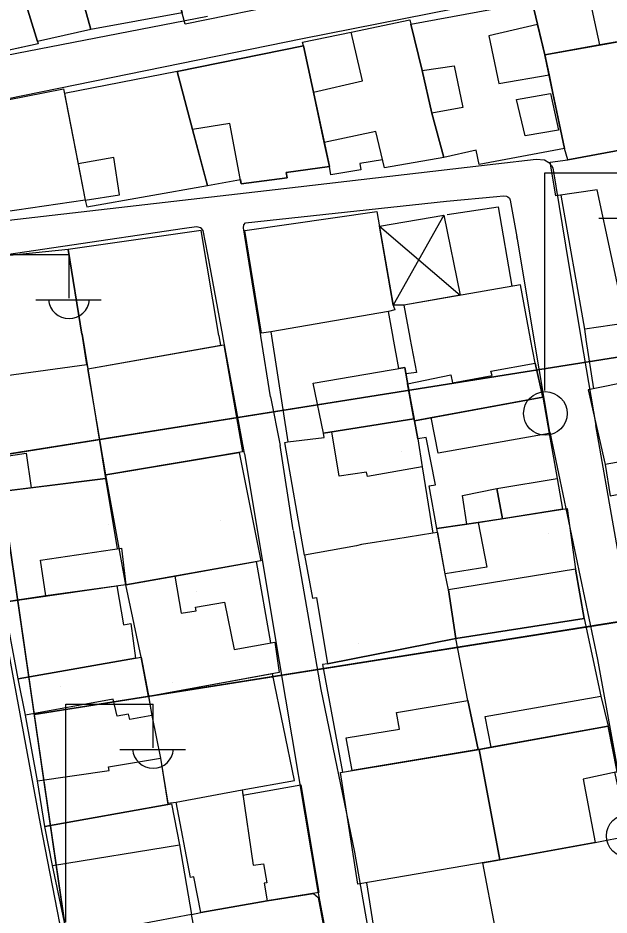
# Model space of a CAD drawing. Extents: x 417997 to 421451, y 4451742 to 4455216.
# Drawn here: x 419338.7 to 419386.2, y 4453694.5 to 4453766.5 of the extents above; entities that cross this region are included whole.
import ezdxf

# ---------------------------------------------------------------- set-up
doc = ezdxf.new("R2010")
doc.units = 0
for name, color, linetype in [('ADAKENARI', 7, 'Continuous'), ('B_Mesken', 7, 'Continuous'), ('B_Sundurma', 7, 'Continuous'), ('B_Teras', 7, 'Continuous'), ('Default', 7, 'Continuous'), ('PL_AYA_PARK_DINLENME', 7, 'Continuous'), ('PL_KON_MEV_400', 7, 'Continuous'), ('PL_TİCK', 7, 'Continuous'), ('S_Elektrik_Diregi', 7, 'Continuous'), ('Sinir_Tel_bir_taraf', 7, 'Continuous'), ('TR_PARKALANI', 7, 'Continuous'), ('TR_TİCK', 7, 'Continuous'), ('TR_YUKSEKYOGUNKONUT', 7, 'Continuous'), ('Yol_Sose', 7, 'Continuous')]:
    doc.layers.add(name, color=color, linetype=linetype)

# ---------------------------------------------------------------- blocks, each defined once
blk = doc.blocks.new('POINT_DISPLAY')
at = {"layer": 'Default'}
blk.add_line((0, 0), (0, 0), dxfattribs=at)

msp = doc.modelspace()

# ---------------------------------------------------------------- linework, layer by layer
at = {"layer": 'ADAKENARI'}
for p, q in [((419346.534, 4453666.019), (419326.41, 4453804.147)), ((419346.534, 4453666.019), (419326.41, 4453804.147)), ((419367.013, 4453736.099), (419507.841, 4453758.465)), ((419367.013, 4453736.099), (419507.841, 4453758.465)), ((419340.046, 4453710.553), (419510.816, 4453737.674)), ((419340.046, 4453710.553), (419510.816, 4453737.674)), ((419337.018, 4453731.335), (419367.013, 4453736.099)), ((419337.018, 4453731.335), (419367.013, 4453736.099))]:
    msp.add_line(p, q, dxfattribs=at)
at = {"layer": 'B_Mesken'}
for points in [[(419352.169, 4453766.005), (419349.49, 4453775.845), (419357.937, 4453777.547), (419360.886, 4453767.791)], [(419344.605, 4453765.58), (419342.256, 4453774.008), (419349.49, 4453775.845), (419351.917, 4453766.93)], [(419340.306, 4453764.617), (419337.746, 4453772.975), (419342.256, 4453774.008), (419344.605, 4453765.58)], [(419325.949, 4453770.349), (419337.746, 4453772.975), (419340.306, 4453764.617), (419340.367, 4453764.422), (419328.292, 4453761.818)], [(419384.528, 4453768.755), (419388.083, 4453769.366), (419389.043, 4453764.978), (419385.477, 4453764.345), (419381.061, 4453763.561), (419380.042, 4453767.81), (419379.94, 4453768.058), (419384.462, 4453769.064)], [(419382.656, 4453756.015), (419375.804, 4453754.735), (419375.537, 4453755.895), (419372.942, 4453755.309), (419371.989, 4453758.864), (419371.209, 4453762.278), (419370.29, 4453766.017), (419380.042, 4453767.81), (419380.042, 4453767.81), (419380.478, 4453765.994), (419381.061, 4453763.561), (419381.403, 4453761.943), (419381.712, 4453760.482), (419382.656, 4453756.015)], [(419361.68, 4453764.275), (419361.596, 4453764.56), (419365.497, 4453765.367), (419370.209, 4453766.368), (419370.29, 4453766.017), (419371.209, 4453762.278), (419371.989, 4453758.864), (419372.942, 4453755.309), (419368.187, 4453754.463), (419368.031, 4453755.114), (419366.207, 4453754.829), (419366.282, 4453754.316), (419363.884, 4453753.92), (419363.76, 4453754.581), (419363.345, 4453756.517), (419362.477, 4453760.562)], [(419382.656, 4453756.015), (419381.365, 4453762.122), (419381.061, 4453763.561), (419389.043, 4453764.978), (419390.851, 4453756.591), (419382.921, 4453755.114)], [(419356.675, 4453753.175), (419360.363, 4453753.669), (419360.282, 4453754.094), (419363.76, 4453754.581), (419361.68, 4453764.275), (419351.541, 4453762.213), (419352.773, 4453757.539), (419353.86, 4453753.416), (419353.96, 4453753.053), (419356.608, 4453753.524)], [(419351.541, 4453762.213), (419342.465, 4453760.453), (419344.148, 4453751.87), (419344.26, 4453751.332), (419353.96, 4453753.053), (419352.773, 4453757.539)], [(419344.148, 4453751.87), (419333.132, 4453750.279), (419331.73, 4453758.741), (419342.392, 4453760.824)], [(419387.584, 4453741.994), (419384.269, 4453741.508), (419382.378, 4453752.281), (419381.939, 4453752.217), (419381.494, 4453754.937), (419382.921, 4453755.114), (419390.851, 4453756.591), (419393.988, 4453743.119)], [(419359.043, 4453741.292), (419358.311, 4453741.192), (419356.959, 4453749.444), (419367.576, 4453750.968), (419368.887, 4453743.449), (419368.908, 4453743.365), (419368.905, 4453743.365), (419369.005, 4453743.054), (419368.52, 4453742.944)], [(419354.889, 4453741.008), (419353.449, 4453749.45), (419342.777, 4453747.922), (419343.881, 4453741.124), (419343.884, 4453741.106), (419344.338, 4453738.316), (419355.024, 4453740.217), (419354.893, 4453740.988)], [(419343.881, 4453741.124), (419342.777, 4453747.922), (419336.234, 4453747.249), (419336.321, 4453746.733), (419333.185, 4453746.338), (419334.055, 4453741.228), (419334.058, 4453741.211), (419334.708, 4453737.387), (419337.829, 4453737.8), (419344.281, 4453738.665), (419343.884, 4453741.106)], [(419379.922, 4453740.743), (419379.105, 4453745.086), (419369.734, 4453743.44), (419370.221, 4453740.846), (419370.225, 4453740.825), (419370.749, 4453738.035), (419369.895, 4453737.922), (419370.036, 4453737.126), (419370.583, 4453734.162), (419380.919, 4453736.041), (419380.292, 4453738.78), (419379.927, 4453740.721)], [(419368.891, 4453740.86), (419368.52, 4453742.944), (419359.043, 4453741.292), (419359.094, 4453740.963), (419359.097, 4453740.943), (419360.415, 4453732.454), (419363.329, 4453732.802), (419363.278, 4453733.146), (419370.533, 4453734.314), (419369.806, 4453738.426), (419369.338, 4453738.346), (419368.894, 4453740.839)], [(419345.799, 4453729.809), (419344.338, 4453738.316), (419355.278, 4453740.262), (419356.767, 4453731.648)], [(419335.899, 4453731.033), (419334.777, 4453737.397), (419337.829, 4453737.8), (419344.281, 4453738.665), (419344.338, 4453738.316), (419345.767, 4453729.51), (419339.805, 4453728.765), (419336.074, 4453728.299), (419335.644, 4453730.995)], [(419384.555, 4453736.626), (419385.907, 4453730.65), (419386.308, 4453728.123), (419389.471, 4453728.727), (419389.443, 4453728.878), (419397.081, 4453730.025), (419396.36, 4453733.323), (419396.106, 4453733.272), (419395.358, 4453736.699), (419395.849, 4453736.832), (419395.457, 4453738.831)], [(419381.403, 4453733.124), (419382.07, 4453729.51), (419382.496, 4453727.041), (419377.666, 4453726.284), (419375.701, 4453725.975), (419374.794, 4453725.848), (419372.402, 4453725.513), (419371.773, 4453728.928), (419372.276, 4453729.012), (419371.527, 4453732.819), (419370.867, 4453732.701), (419370.583, 4453734.162), (419371.871, 4453734.393), (419380.919, 4453736.041), (419381.403, 4453733.124)], [(419361.75, 4453723.37), (419360.165, 4453732.411), (419360.415, 4453732.454), (419363.329, 4453732.802), (419363.278, 4453733.146), (419363.965, 4453733.256), (419370.533, 4453734.314), (419370.583, 4453734.162), (419370.867, 4453732.701), (419371.216, 4453730.46), (419372.081, 4453725.131), (419369.097, 4453724.651), (419366.33, 4453724.206), (419365.941, 4453724.122)], [(419347.417, 4453720.988), (419345.799, 4453729.809), (419356.511, 4453731.605), (419358.258, 4453722.906)], [(419336.074, 4453728.299), (419345.767, 4453729.51), (419346.704, 4453723.862), (419347.05, 4453723.913), (419347.417, 4453720.988), (419340.987, 4453720.101), (419337.6, 4453719.591)], [(419375.701, 4453725.975), (419382.866, 4453727.099), (419383.532, 4453722.227), (419384.225, 4453718.261), (419373.918, 4453716.667), (419373.33, 4453720.571), (419373.064, 4453721.859), (419372.402, 4453725.513)], [(419373.918, 4453716.667), (419373.33, 4453720.571), (419373.064, 4453721.859), (419372.46, 4453725.192), (419372.081, 4453725.131), (419369.097, 4453724.651), (419366.33, 4453724.206), (419365.941, 4453724.122), (419361.75, 4453723.37), (419362.395, 4453719.917), (419362.712, 4453719.97), (419363.614, 4453714.639), (419373.918, 4453716.667)], [(419357.88, 4453722.839), (419359.037, 4453716.319), (419359.375, 4453716.382), (419359.734, 4453713.942), (419349.23, 4453711.999), (419348.641, 4453715.162), (419347.417, 4453720.988), (419351.347, 4453721.683)], [(419346.684, 4453720.887), (419347.223, 4453717.767), (419347.806, 4453717.864), (419348.185, 4453715.082), (419338.749, 4453713.432), (419337.6, 4453719.591)], [(419383.36, 4453718.127), (419384.225, 4453718.261), (419385.564, 4453712.046), (419386.146, 4453709.625), (419376.766, 4453707.925), (419375.783, 4453707.747), (419375.717, 4453707.736), (419374.884, 4453711.677), (419373.918, 4453716.667)], [(419363.614, 4453714.639), (419363.209, 4453714.583), (419364.801, 4453705.933), (419365.591, 4453706.064), (419375.717, 4453707.736), (419374.884, 4453711.677), (419373.918, 4453716.667), (419363.614, 4453714.639)], [(419349.495, 4453710.473), (419350.2, 4453707.064), (419350.789, 4453703.341), (419340.903, 4453701.556), (419340.301, 4453705.234), (419339.335, 4453710.5), (419338.749, 4453713.432), (419348.185, 4453715.082), (419348.641, 4453715.162), (419349.19, 4453712.228), (419349.19, 4453712.228), (419349.23, 4453711.999)], [(419351.459, 4453703.528), (419356.749, 4453704.502), (419360.965, 4453705.263), (419359.176, 4453713.839), (419349.23, 4453711.999), (419349.495, 4453710.473), (419350.2, 4453707.064), (419350.774, 4453703.44), (419351.459, 4453703.528)], [(419385.108, 4453700.278), (419387.811, 4453700.806), (419386.701, 4453705.922), (419386.883, 4453705.961), (419386.146, 4453709.625), (419375.783, 4453707.747), (419377.45, 4453698.891)], [(419377.45, 4453698.891), (419366.052, 4453696.923), (419364.654, 4453705.909), (419375.783, 4453707.747)], [(419356.812, 4453704.071), (419361.457, 4453704.915), (419362.914, 4453696.256), (419358.757, 4453695.582), (419353.42, 4453694.649), (419352.876, 4453697.523), (419352.589, 4453697.476), (419351.459, 4453703.528), (419356.749, 4453704.502)], [(419350.789, 4453703.341), (419351.066, 4453703.379), (419351.71, 4453700.101), (419352.668, 4453694.495), (419342.753, 4453692.63), (419341.508, 4453698.431), (419340.903, 4453701.556)], [(419387.811, 4453700.806), (419388.695, 4453697.259), (419388.366, 4453697.17), (419389.397, 4453692.094), (419384.525, 4453691.174), (419381.865, 4453690.672), (419379.044, 4453690.01), (419373.26, 4453688.991), (419372.58, 4453692.655), (419377.079, 4453693.44), (419376.08, 4453698.655), (419377.45, 4453698.891), (419385.108, 4453700.278), (419387.811, 4453700.806)], [(419362.477, 4453696.185), (419362.868, 4453695.868), (419364.449, 4453687.367), (419361.087, 4453686.823), (419354.304, 4453685.571), (419353.744, 4453688.998), (419352.668, 4453694.495), (419353.42, 4453694.649), (419358.757, 4453695.582)]]:
    msp.add_lwpolyline(points, close=True, dxfattribs=at)
at = {"layer": 'B_Sundurma'}
for p, q in [((419372.952, 4453750.661), (419368.887, 4453743.449)), ((419367.784, 4453749.778), (419374.269, 4453744.236))]:
    msp.add_line(p, q, dxfattribs=at)
msp.add_lwpolyline([(419367.784, 4453749.778), (419372.952, 4453750.661), (419374.269, 4453744.236), (419369.734, 4453743.44), (419368.887, 4453743.449)], close=True, dxfattribs=at)
at = {"layer": 'B_Teras'}
for points in [[(419333.001, 4453762.833), (419331.954, 4453767.207), (419336.636, 4453768.233), (419336.325, 4453769.431), (419337.188, 4453769.594), (419336.456, 4453772.687), (419337.746, 4453772.975), (419340.306, 4453764.617), (419340.367, 4453764.422)], [(419380.042, 4453767.81), (419381.061, 4453763.561), (419385.477, 4453764.345), (419384.462, 4453769.064), (419379.94, 4453768.058)], [(419370.29, 4453766.017), (419371.209, 4453762.278), (419371.989, 4453758.864), (419372.942, 4453755.309), (419368.187, 4453754.463), (419367.484, 4453757.402), (419363.345, 4453756.517), (419362.477, 4453760.562), (419366.424, 4453761.465), (419365.497, 4453765.367), (419370.209, 4453766.368)], [(419381.403, 4453761.943), (419381.061, 4453763.561), (419380.478, 4453765.994), (419376.56, 4453765.081), (419377.362, 4453761.25)], [(419352.773, 4453757.539), (419351.541, 4453762.213), (419361.68, 4453764.275), (419363.76, 4453754.581), (419360.282, 4453754.094), (419360.363, 4453753.669), (419356.675, 4453753.175), (419355.749, 4453758.029)], [(419371.989, 4453758.864), (419371.209, 4453762.278), (419373.795, 4453762.676), (419374.484, 4453759.31)], [(419379.479, 4453757.037), (419378.796, 4453759.958), (419381.515, 4453760.442), (419382.166, 4453757.507)], [(419390.851, 4453756.591), (419393.988, 4453743.119), (419387.584, 4453741.994), (419385.277, 4453752.701), (419381.939, 4453752.217), (419381.494, 4453754.937), (419382.921, 4453755.114)], [(419344.148, 4453751.87), (419346.907, 4453752.307), (419346.442, 4453755.301), (419343.577, 4453754.783)], [(419343.884, 4453741.106), (419343.881, 4453741.124), (419342.777, 4453747.922), (419336.234, 4453747.249), (419337.256, 4453741.194), (419337.259, 4453741.176), (419337.829, 4453737.8), (419344.281, 4453738.665)], [(419363.278, 4453733.146), (419362.467, 4453737.168), (419369.806, 4453738.426), (419370.533, 4453734.314)], [(419370.533, 4453734.314), (419370.036, 4453737.126), (419373.513, 4453737.831), (419373.642, 4453737.19), (419376.828, 4453737.788), (419376.727, 4453738.144), (419380.292, 4453738.78), (419380.919, 4453736.041), (419371.871, 4453734.393), (419370.583, 4453734.162)], [(419380.919, 4453736.041), (419381.403, 4453733.124), (419372.488, 4453731.555), (419371.928, 4453734.407)], [(419364.554, 4453729.704), (419363.965, 4453733.256), (419370.533, 4453734.314), (419370.583, 4453734.162), (419370.867, 4453732.701), (419371.216, 4453730.46), (419366.827, 4453729.672), (419366.74, 4453730.03)], [(419385.907, 4453730.65), (419386.308, 4453728.123), (419389.471, 4453728.727), (419389.443, 4453728.878), (419397.081, 4453730.025), (419396.36, 4453733.323), (419394.794, 4453733.008), (419394.829, 4453732.343), (419389.232, 4453731.228)], [(419339.399, 4453731.543), (419339.805, 4453728.765), (419336.074, 4453728.299), (419335.644, 4453730.995)], [(419382.07, 4453729.51), (419382.496, 4453727.041), (419377.666, 4453726.284), (419377.218, 4453728.719)], [(419377.218, 4453728.719), (419377.666, 4453726.284), (419375.701, 4453725.975), (419374.794, 4453725.848), (419374.445, 4453728.144)], [(419372.402, 4453725.513), (419375.701, 4453725.975), (419376.396, 4453722.392), (419373.064, 4453721.859)], [(419340.987, 4453720.101), (419340.542, 4453722.954), (419347.05, 4453723.913), (419347.417, 4453720.988)], [(419373.33, 4453720.571), (419373.918, 4453716.667), (419384.225, 4453718.261), (419383.532, 4453722.227)], [(419351.347, 4453721.683), (419351.843, 4453718.708), (419353.053, 4453718.89), (419352.998, 4453719.187), (419355.344, 4453719.589), (419356.1, 4453715.772), (419359.375, 4453716.382), (419359.734, 4453713.942), (419349.23, 4453711.999), (419348.641, 4453715.162), (419347.417, 4453720.988)], [(419339.335, 4453710.5), (419338.749, 4453713.432), (419348.641, 4453715.162), (419349.19, 4453712.228), (419349.495, 4453710.473), (419347.73, 4453710.146), (419347.613, 4453710.589), (419346.7, 4453710.416), (419346.385, 4453711.797)], [(419374.884, 4453711.677), (419375.717, 4453707.736), (419365.591, 4453706.064), (419365.098, 4453708.689), (419369.397, 4453709.374), (419369.155, 4453710.732)], [(419386.146, 4453709.625), (419376.766, 4453707.925), (419376.271, 4453710.405), (419385.564, 4453712.046)], [(419377.45, 4453698.891), (419375.783, 4453707.747), (419386.146, 4453709.625), (419386.883, 4453705.961), (419384.157, 4453705.375), (419385.108, 4453700.278)], [(419340.903, 4453701.556), (419340.301, 4453705.234), (419346.077, 4453706.056), (419346.018, 4453706.362), (419350.2, 4453707.064), (419350.789, 4453703.341)], [(419353.42, 4453694.649), (419352.876, 4453697.523), (419352.589, 4453697.476), (419351.459, 4453703.528), (419356.749, 4453704.502), (419357.628, 4453698.455), (419358.473, 4453698.573), (419358.74, 4453697.036), (419358.529, 4453697.025), (419358.757, 4453695.582)], [(419352.668, 4453694.495), (419342.753, 4453692.63), (419341.508, 4453698.431), (419351.71, 4453700.101)]]:
    msp.add_lwpolyline(points, close=True, dxfattribs=at)
at = {"layer": 'PL_AYA_PARK_DINLENME'}
msp.add_lwpolyline([(419792.89, 4453770.884), (419792.874, 4453792.018), (419685.875, 4453779.839), (419662.103, 4453777.133), (419664.72, 4453798.095), (419670.708, 4453846.065), (419652.246, 4453846.31), (419634.561, 4453846.315), (419623.035, 4453782.838), (419506.347, 4453768.907), (419507.841, 4453758.465), (419367.013, 4453736.099), (419337.018, 4453731.335), (419340.046, 4453710.553), (419510.816, 4453737.674), (419509.889, 4453744.152), (419588.559, 4453753.544), (419592.024, 4453754.038), (419598.459, 4453754.956), (419660.055, 4453760.731), (419659.426, 4453755.693), (419792.89, 4453770.884)], dxfattribs=at)
msp.add_lwpolyline([(419792.89, 4453770.884), (419792.874, 4453792.018), (419685.875, 4453779.839), (419662.103, 4453777.133), (419664.72, 4453798.095), (419670.708, 4453846.065), (419652.246, 4453846.31), (419634.561, 4453846.315), (419623.035, 4453782.838), (419506.347, 4453768.907), (419507.841, 4453758.465), (419367.013, 4453736.099), (419337.018, 4453731.335), (419340.046, 4453710.553), (419510.816, 4453737.674), (419509.889, 4453744.152), (419588.559, 4453753.544), (419592.024, 4453754.038), (419598.459, 4453754.956), (419660.055, 4453760.731), (419659.426, 4453755.693), (419792.89, 4453770.884)], dxfattribs=at)
at = {"layer": 'PL_KON_MEV_400'}
msp.add_lwpolyline([(419506.347, 4453768.907), (419495.264, 4453846.356), (419490.859, 4453846.358), (419352.65, 4453815.01), (419330.573, 4453810.167), (419326.41, 4453804.147), (419337.018, 4453731.335), (419367.013, 4453736.099), (419507.841, 4453758.465), (419506.347, 4453768.907)], dxfattribs=at)
msp.add_lwpolyline([(419506.347, 4453768.907), (419495.264, 4453846.356), (419490.859, 4453846.358), (419352.65, 4453815.01), (419330.573, 4453810.167), (419326.41, 4453804.147), (419337.018, 4453731.335), (419367.013, 4453736.099), (419507.841, 4453758.465), (419506.347, 4453768.907)], dxfattribs=at)
at = {"layer": 'PL_TİCK'}
msp.add_lwpolyline([(419340.046, 4453710.553), (419346.534, 4453666.019), (419357.852, 4453657.692), (419512.037, 4453682.179), (419518.634, 4453683.039), (419510.816, 4453737.674), (419340.046, 4453710.553)], dxfattribs=at)
msp.add_lwpolyline([(419340.046, 4453710.553), (419346.534, 4453666.019), (419357.852, 4453657.692), (419512.037, 4453682.179), (419518.634, 4453683.039), (419510.816, 4453737.674), (419340.046, 4453710.553)], dxfattribs=at)
at = {"layer": 'S_Elektrik_Diregi'}
for p, q in [((419381.073, 4453736.579), (419381.073, 4453754.079)), ((419381.073, 4453754.079), (419388.073, 4453754.079)), ((419385.413, 4453750.439), (419390.663, 4453750.439)), ((419335.839, 4453747.503), (419342.839, 4453747.503)), ((419342.839, 4453744.003), (419342.839, 4453747.503)), ((419340.179, 4453743.863), (419345.429, 4453743.863)), ((419342.594, 4453693.892), (419342.594, 4453711.392)), ((419342.594, 4453711.392), (419349.595, 4453711.392)), ((419349.595, 4453707.892), (419349.595, 4453711.392)), ((419346.934, 4453707.752), (419352.185, 4453707.752))]:
    msp.add_line(p, q, dxfattribs=at)
for centre in [(419381.109, 4453734.743), (419387.763, 4453700.815)]:
    msp.add_circle(centre, 1.75, dxfattribs=at)
for centre in [(419342.84, 4453744.016), (419349.595, 4453707.904)]:
    msp.add_arc(centre, 1.658, 184.83843, 355.14641, dxfattribs=at)
at = {"layer": 'Sinir_Tel_bir_taraf'}
for points in [[(419373.207, 4453750.723), (419377.306, 4453751.329), (419378.406, 4453744.963)], [(419384.394, 4453740.696), (419384.269, 4453741.508)], [(419384.398, 4453740.673), (419384.394, 4453740.696)], [(419385.009, 4453736.707), (419384.398, 4453740.673)], [(419368.531, 4453685.825), (419366.761, 4453697.046)]]:
    msp.add_lwpolyline(points, dxfattribs=at)
at = {"layer": 'TR_TİCK'}
msp.add_lwpolyline([(419510.816, 4453737.674), (419340.046, 4453710.553), (419346.534, 4453666.019), (419357.852, 4453657.692), (419512.037, 4453682.179), (419518.634, 4453683.039), (419510.816, 4453737.674)], dxfattribs=at)
msp.add_lwpolyline([(419510.816, 4453737.674), (419340.046, 4453710.553), (419346.534, 4453666.019), (419357.852, 4453657.692), (419512.037, 4453682.179), (419518.634, 4453683.039), (419510.816, 4453737.674)], dxfattribs=at)
at = {"layer": 'TR_YUKSEKYOGUNKONUT'}
msp.add_lwpolyline([(419506.347, 4453768.907), (419495.264, 4453846.356), (419490.859, 4453846.358), (419352.65, 4453815.01), (419330.573, 4453810.167), (419326.41, 4453804.147), (419337.018, 4453731.335), (419367.013, 4453736.099), (419507.841, 4453758.465), (419506.347, 4453768.907)], dxfattribs=at)
msp.add_lwpolyline([(419506.347, 4453768.907), (419495.264, 4453846.356), (419490.859, 4453846.358), (419352.65, 4453815.01), (419330.573, 4453810.167), (419326.41, 4453804.147), (419337.018, 4453731.335), (419367.013, 4453736.099), (419507.841, 4453758.465), (419506.347, 4453768.907)], dxfattribs=at)
at = {"layer": 'Yol_Sose'}
for points in [[(419353.975, 4453766.619), (419331.453, 4453762.254), (419327.467, 4453761.476), (419327.286, 4453761.49), (419327.184, 4453761.533), (419327.066, 4453761.633), (419326.965, 4453761.781), (419322.94, 4453777.13)], [(419386.023, 4453769.687), (419361.585, 4453764.829), (419337.806, 4453759.982), (419331.574, 4453758.464), (419330.23, 4453758.193), (419330.039, 4453758.145), (419329.859, 4453758.062), (419329.8, 4453758.011), (419329.698, 4453757.671), (419331.451, 4453750.072), (419331.556, 4453749.799), (419331.645, 4453749.702), (419331.92, 4453749.583), (419360.095, 4453752.819), (419377.143, 4453754.788), (419380.358, 4453755.156), (419381.047, 4453755.103), (419381.399, 4453754.908), (419381.609, 4453754.655), (419381.698, 4453754.46), (419382.967, 4453746.781), (419383.991, 4453740.7), (419383.995, 4453740.678)], [(419358.246, 4453740.952), (419358.243, 4453740.972), (419356.848, 4453749.661), (419356.893, 4453749.901), (419357.022, 4453750.044), (419373.174, 4453751.804), (419377.207, 4453752.171), (419377.73, 4453752.214), (419377.992, 4453752.194), (419378.105, 4453752.136), (419378.222, 4453752.029), (419378.294, 4453751.885), (419378.822, 4453748.918)], [(419355.195, 4453740.985), (419355.192, 4453741.005), (419353.995, 4453747.505), (419353.622, 4453749.448), (419353.496, 4453749.611), (419353.416, 4453749.659), (419353.212, 4453749.703), (419353.082, 4453749.734), (419352.122, 4453749.586), (419332.551, 4453746.694), (419332.279, 4453746.667), (419332.164, 4453746.62), (419332.103, 4453746.541), (419332.067, 4453746.432)], [(419380.215, 4453740.718), (419380.212, 4453740.74), (419378.861, 4453748.744), (419378.822, 4453748.918)], [(419356.936, 4453731.53), (419355.195, 4453740.985)], [(419359.029, 4453736.084), (419358.246, 4453740.952)], [(419381.478, 4453733.233), (419380.215, 4453740.718)], [(419383.995, 4453740.678), (419385.157, 4453733.781)], [(419359.029, 4453736.084), (419359.807, 4453732.155)], [(419390.619, 4453704.776), (419388.008, 4453717.657), (419385.157, 4453733.781)], [(419381.478, 4453733.233), (419385.299, 4453714.989), (419389.228, 4453693.327), (419392.234, 4453678.594)], [(419360.838, 4453725.396), (419359.807, 4453732.155)], [(419356.939, 4453731.5), (419359.714, 4453714.818), (419362.801, 4453696.515), (419365.668, 4453681.287), (419368.52, 4453666.608)], [(419346.848, 4453668.541), (419343.473, 4453686.789), (419340.537, 4453701.775), (419338.325, 4453713.806), (419335.217, 4453730.807)], [(419370.018, 4453675.64), (419367.963, 4453687.097), (419365.803, 4453699.512), (419363.095, 4453712.565), (419360.87, 4453725.33)]]:
    msp.add_lwpolyline(points, dxfattribs=at)

# ---------------------------------------------------------------- block references
at = {"layer": 'TR_PARKALANI', "xscale": 0.1, "yscale": 0.10000000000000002}
for p in [(419360.569, 4453731.374), (419360.569, 4453731.374), (419369.551, 4453731.673), (419369.551, 4453731.673), (419355.03, 4453726.134), (419355.03, 4453726.134), (419346.047, 4453725.835), (419346.047, 4453725.835), (419372.395, 4453724.787), (419372.395, 4453724.787), (419381.377, 4453725.086), (419381.377, 4453725.086), (419353.083, 4453720.445), (419353.083, 4453720.445), (419362.066, 4453720.745), (419362.066, 4453720.745), (419366.108, 4453716.254), (419366.108, 4453716.254), (419375.09, 4453716.553), (419375.09, 4453716.553), (419351.137, 4453713.11), (419351.137, 4453713.11), (419342.155, 4453712.81), (419342.155, 4453712.81)]:
    msp.add_blockref('POINT_DISPLAY', p, dxfattribs=at)

doc.saveas('drawing.dxf')
